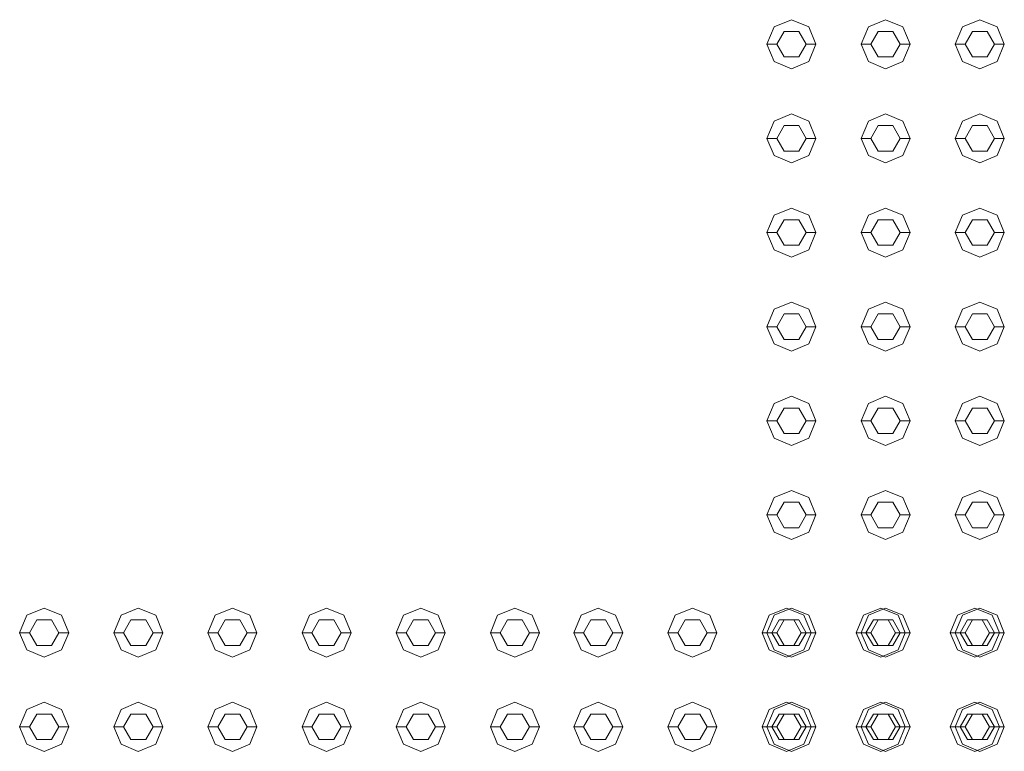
# Model space of a CAD drawing. Header units: millimetres. Extents: x 321 to 585, y -277 to 9.
# Tile 722 of 1056: x 356.769 to 357.773, y -35.694 to -34.948. Entities that reach past the tile are written whole.
import ezdxf

# ---------------------------------------------------------------- set-up
doc = ezdxf.new("R2010")
doc.units = ezdxf.units.MM
doc.header["$MEASUREMENT"] = 0
doc.layers.add('IFC-Elemento construtivo genérico-Contorno', color=253, linetype='Continuous', lineweight=5)

msp = doc.modelspace()

# ---------------------------------------------------------------- linework, layer by layer
at = {"layer": 'IFC-Elemento construtivo genérico-Contorno', "lineweight": 5}
for p, q in [((357.5385, -34.9555), (357.5561, -34.9482)), ((357.5561, -34.9482), (357.5738, -34.9555)), ((357.6345, -34.9555), (357.6521, -34.9482)), ((357.6521, -34.9482), (357.6698, -34.9555)), ((357.7305, -34.9555), (357.7481, -34.9482)), ((357.7481, -34.9482), (357.7658, -34.9555)), ((357.5311, -34.9732), (357.5385, -34.9555)), ((357.5738, -34.9555), (357.5811, -34.9732)), ((357.6271, -34.9732), (357.6345, -34.9555)), ((357.6698, -34.9555), (357.6771, -34.9732)), ((357.7231, -34.9732), (357.7305, -34.9555)), ((357.7658, -34.9555), (357.7731, -34.9732)), ((357.5411, -34.9732), (357.5486, -34.9602)), ((357.5486, -34.9602), (357.5636, -34.9602)), ((357.5636, -34.9602), (357.5711, -34.9732)), ((357.6371, -34.9732), (357.6446, -34.9602)), ((357.6446, -34.9602), (357.6596, -34.9602)), ((357.6596, -34.9602), (357.6671, -34.9732)), ((357.7331, -34.9732), (357.7406, -34.9602)), ((357.7406, -34.9602), (357.7556, -34.9602)), ((357.7556, -34.9602), (357.7631, -34.9732)), ((357.5311, -34.9732), (357.5411, -34.9732)), ((357.5311, -34.9732), (357.5385, -34.9908)), ((357.5411, -34.9732), (357.5486, -34.9862)), ((357.5636, -34.9862), (357.5711, -34.9732)), ((357.5711, -34.9732), (357.5811, -34.9732)), ((357.5738, -34.9908), (357.5811, -34.9732)), ((357.6271, -34.9732), (357.6371, -34.9732)), ((357.6271, -34.9732), (357.6345, -34.9908)), ((357.6371, -34.9732), (357.6446, -34.9862)), ((357.6596, -34.9862), (357.6671, -34.9732)), ((357.6671, -34.9732), (357.6771, -34.9732)), ((357.6698, -34.9908), (357.6771, -34.9732)), ((357.7231, -34.9732), (357.7331, -34.9732)), ((357.7231, -34.9732), (357.7305, -34.9908)), ((357.7331, -34.9732), (357.7406, -34.9862)), ((357.7556, -34.9862), (357.7631, -34.9732)), ((357.7631, -34.9732), (357.7731, -34.9732)), ((357.7658, -34.9908), (357.7731, -34.9732)), ((357.5486, -34.9862), (357.5636, -34.9862)), ((357.6446, -34.9862), (357.6596, -34.9862)), ((357.7406, -34.9862), (357.7556, -34.9862)), ((357.5385, -34.9908), (357.5561, -34.9982)), ((357.5561, -34.9982), (357.5738, -34.9908)), ((357.6345, -34.9908), (357.6521, -34.9982)), ((357.6521, -34.9982), (357.6698, -34.9908)), ((357.7305, -34.9908), (357.7481, -34.9982)), ((357.7481, -34.9982), (357.7658, -34.9908)), ((357.5385, -35.0515), (357.5561, -35.0442)), ((357.5561, -35.0442), (357.5738, -35.0515)), ((357.6345, -35.0515), (357.6521, -35.0442)), ((357.6521, -35.0442), (357.6698, -35.0515)), ((357.7305, -35.0515), (357.7481, -35.0442)), ((357.7481, -35.0442), (357.7658, -35.0515)), ((357.5311, -35.0692), (357.5385, -35.0515)), ((357.5411, -35.0692), (357.5486, -35.0562)), ((357.5486, -35.0562), (357.5636, -35.0562)), ((357.5636, -35.0562), (357.5711, -35.0692)), ((357.5738, -35.0515), (357.5811, -35.0692)), ((357.6271, -35.0692), (357.6345, -35.0515)), ((357.6371, -35.0692), (357.6446, -35.0562)), ((357.6446, -35.0562), (357.6596, -35.0562)), ((357.6596, -35.0562), (357.6671, -35.0692)), ((357.6698, -35.0515), (357.6771, -35.0692)), ((357.7231, -35.0692), (357.7305, -35.0515)), ((357.7331, -35.0692), (357.7406, -35.0562)), ((357.7406, -35.0562), (357.7556, -35.0562)), ((357.7556, -35.0562), (357.7631, -35.0692)), ((357.7658, -35.0515), (357.7731, -35.0692)), ((357.5311, -35.0692), (357.5411, -35.0692)), ((357.5311, -35.0692), (357.5385, -35.0868)), ((357.5411, -35.0692), (357.5486, -35.0822)), ((357.5636, -35.0822), (357.5711, -35.0692)), ((357.5711, -35.0692), (357.5811, -35.0692)), ((357.5738, -35.0868), (357.5811, -35.0692)), ((357.6271, -35.0692), (357.6371, -35.0692)), ((357.6271, -35.0692), (357.6345, -35.0868)), ((357.6371, -35.0692), (357.6446, -35.0822)), ((357.6596, -35.0822), (357.6671, -35.0692)), ((357.6671, -35.0692), (357.6771, -35.0692)), ((357.6698, -35.0868), (357.6771, -35.0692)), ((357.7231, -35.0692), (357.7331, -35.0692)), ((357.7231, -35.0692), (357.7305, -35.0868)), ((357.7331, -35.0692), (357.7406, -35.0822)), ((357.7556, -35.0822), (357.7631, -35.0692)), ((357.7631, -35.0692), (357.7731, -35.0692)), ((357.7658, -35.0868), (357.7731, -35.0692)), ((357.5385, -35.0868), (357.5561, -35.0942)), ((357.5486, -35.0822), (357.5636, -35.0822)), ((357.5561, -35.0942), (357.5738, -35.0868)), ((357.6345, -35.0868), (357.6521, -35.0942)), ((357.6446, -35.0822), (357.6596, -35.0822)), ((357.6521, -35.0942), (357.6698, -35.0868)), ((357.7305, -35.0868), (357.7481, -35.0942)), ((357.7406, -35.0822), (357.7556, -35.0822)), ((357.7481, -35.0942), (357.7658, -35.0868)), ((357.5311, -35.1652), (357.5385, -35.1475)), ((357.5385, -35.1475), (357.5561, -35.1402)), ((357.5561, -35.1402), (357.5738, -35.1475)), ((357.5738, -35.1475), (357.5811, -35.1652)), ((357.6271, -35.1652), (357.6345, -35.1475)), ((357.6345, -35.1475), (357.6521, -35.1402)), ((357.6521, -35.1402), (357.6698, -35.1475)), ((357.6698, -35.1475), (357.6771, -35.1652)), ((357.7231, -35.1652), (357.7305, -35.1475)), ((357.7305, -35.1475), (357.7481, -35.1402)), ((357.7481, -35.1402), (357.7658, -35.1475)), ((357.7658, -35.1475), (357.7731, -35.1652)), ((357.5411, -35.1652), (357.5486, -35.1522)), ((357.5486, -35.1522), (357.5636, -35.1522)), ((357.5636, -35.1522), (357.5711, -35.1652)), ((357.6371, -35.1652), (357.6446, -35.1522)), ((357.6446, -35.1522), (357.6596, -35.1522)), ((357.6596, -35.1522), (357.6671, -35.1652)), ((357.7331, -35.1652), (357.7406, -35.1522)), ((357.7406, -35.1522), (357.7556, -35.1522)), ((357.7556, -35.1522), (357.7631, -35.1652)), ((357.5311, -35.1652), (357.5411, -35.1652)), ((357.5311, -35.1652), (357.5385, -35.1828)), ((357.5411, -35.1652), (357.5486, -35.1782)), ((357.5636, -35.1782), (357.5711, -35.1652)), ((357.5711, -35.1652), (357.5811, -35.1652)), ((357.5738, -35.1828), (357.5811, -35.1652)), ((357.6271, -35.1652), (357.6371, -35.1652)), ((357.6271, -35.1652), (357.6345, -35.1828)), ((357.6371, -35.1652), (357.6446, -35.1782)), ((357.6596, -35.1782), (357.6671, -35.1652)), ((357.6671, -35.1652), (357.6771, -35.1652)), ((357.6698, -35.1828), (357.6771, -35.1652)), ((357.7231, -35.1652), (357.7331, -35.1652)), ((357.7231, -35.1652), (357.7305, -35.1828)), ((357.7331, -35.1652), (357.7406, -35.1782)), ((357.7556, -35.1782), (357.7631, -35.1652)), ((357.7631, -35.1652), (357.7731, -35.1652)), ((357.7658, -35.1828), (357.7731, -35.1652)), ((357.5486, -35.1782), (357.5636, -35.1782)), ((357.6446, -35.1782), (357.6596, -35.1782)), ((357.7406, -35.1782), (357.7556, -35.1782)), ((357.5385, -35.1828), (357.5561, -35.1902)), ((357.5561, -35.1902), (357.5738, -35.1828)), ((357.6345, -35.1828), (357.6521, -35.1902)), ((357.6521, -35.1902), (357.6698, -35.1828)), ((357.7305, -35.1828), (357.7481, -35.1902)), ((357.7481, -35.1902), (357.7658, -35.1828)), ((357.5385, -35.2435), (357.5561, -35.2362)), ((357.5561, -35.2362), (357.5738, -35.2435)), ((357.6345, -35.2435), (357.6521, -35.2362)), ((357.6521, -35.2362), (357.6698, -35.2435)), ((357.7305, -35.2435), (357.7481, -35.2362)), ((357.7481, -35.2362), (357.7658, -35.2435)), ((357.5311, -35.2612), (357.5385, -35.2435)), ((357.5411, -35.2612), (357.5486, -35.2482)), ((357.5486, -35.2482), (357.5636, -35.2482)), ((357.5636, -35.2482), (357.5711, -35.2612)), ((357.5738, -35.2435), (357.5811, -35.2612)), ((357.6271, -35.2612), (357.6345, -35.2435)), ((357.6371, -35.2612), (357.6446, -35.2482)), ((357.6446, -35.2482), (357.6596, -35.2482)), ((357.6596, -35.2482), (357.6671, -35.2612)), ((357.6698, -35.2435), (357.6771, -35.2612)), ((357.7231, -35.2612), (357.7305, -35.2435)), ((357.7331, -35.2612), (357.7406, -35.2482)), ((357.7406, -35.2482), (357.7556, -35.2482)), ((357.7556, -35.2482), (357.7631, -35.2612)), ((357.7658, -35.2435), (357.7731, -35.2612)), ((357.5311, -35.2612), (357.5411, -35.2612)), ((357.5311, -35.2612), (357.5385, -35.2788)), ((357.5411, -35.2612), (357.5486, -35.2742)), ((357.5636, -35.2742), (357.5711, -35.2612)), ((357.5711, -35.2612), (357.5811, -35.2612)), ((357.5738, -35.2788), (357.5811, -35.2612)), ((357.6271, -35.2612), (357.6371, -35.2612)), ((357.6271, -35.2612), (357.6345, -35.2788)), ((357.6371, -35.2612), (357.6446, -35.2742)), ((357.6596, -35.2742), (357.6671, -35.2612)), ((357.6671, -35.2612), (357.6771, -35.2612)), ((357.6698, -35.2788), (357.6771, -35.2612)), ((357.7231, -35.2612), (357.7331, -35.2612)), ((357.7231, -35.2612), (357.7305, -35.2788)), ((357.7331, -35.2612), (357.7406, -35.2742)), ((357.7556, -35.2742), (357.7631, -35.2612)), ((357.7631, -35.2612), (357.7731, -35.2612)), ((357.7658, -35.2788), (357.7731, -35.2612)), ((357.5385, -35.2788), (357.5561, -35.2862)), ((357.5486, -35.2742), (357.5636, -35.2742)), ((357.5561, -35.2862), (357.5738, -35.2788)), ((357.6345, -35.2788), (357.6521, -35.2862)), ((357.6446, -35.2742), (357.6596, -35.2742)), ((357.6521, -35.2862), (357.6698, -35.2788)), ((357.7305, -35.2788), (357.7481, -35.2862)), ((357.7406, -35.2742), (357.7556, -35.2742)), ((357.7481, -35.2862), (357.7658, -35.2788)), ((357.5311, -35.3572), (357.5385, -35.3395)), ((357.5385, -35.3395), (357.5561, -35.3322)), ((357.5561, -35.3322), (357.5738, -35.3395)), ((357.5738, -35.3395), (357.5811, -35.3572)), ((357.6271, -35.3572), (357.6345, -35.3395)), ((357.6345, -35.3395), (357.6521, -35.3322)), ((357.6521, -35.3322), (357.6698, -35.3395)), ((357.6698, -35.3395), (357.6771, -35.3572)), ((357.7231, -35.3572), (357.7305, -35.3395)), ((357.7305, -35.3395), (357.7481, -35.3322)), ((357.7481, -35.3322), (357.7658, -35.3395)), ((357.7658, -35.3395), (357.7731, -35.3572)), ((357.5411, -35.3572), (357.5486, -35.3442)), ((357.5486, -35.3442), (357.5636, -35.3442)), ((357.5636, -35.3442), (357.5711, -35.3572)), ((357.6371, -35.3572), (357.6446, -35.3442)), ((357.6446, -35.3442), (357.6596, -35.3442)), ((357.6596, -35.3442), (357.6671, -35.3572)), ((357.7331, -35.3572), (357.7406, -35.3442)), ((357.7406, -35.3442), (357.7556, -35.3442)), ((357.7556, -35.3442), (357.7631, -35.3572)), ((357.5311, -35.3572), (357.5411, -35.3572)), ((357.5311, -35.3572), (357.5385, -35.3748)), ((357.5411, -35.3572), (357.5486, -35.3702)), ((357.5636, -35.3702), (357.5711, -35.3572)), ((357.5711, -35.3572), (357.5811, -35.3572)), ((357.5738, -35.3748), (357.5811, -35.3572)), ((357.6271, -35.3572), (357.6371, -35.3572)), ((357.6271, -35.3572), (357.6345, -35.3748)), ((357.6371, -35.3572), (357.6446, -35.3702)), ((357.6596, -35.3702), (357.6671, -35.3572)), ((357.6671, -35.3572), (357.6771, -35.3572)), ((357.6698, -35.3748), (357.6771, -35.3572)), ((357.7231, -35.3572), (357.7331, -35.3572)), ((357.7231, -35.3572), (357.7305, -35.3748)), ((357.7331, -35.3572), (357.7406, -35.3702)), ((357.7556, -35.3702), (357.7631, -35.3572)), ((357.7631, -35.3572), (357.7731, -35.3572)), ((357.7658, -35.3748), (357.7731, -35.3572)), ((357.5486, -35.3702), (357.5636, -35.3702)), ((357.6446, -35.3702), (357.6596, -35.3702)), ((357.7406, -35.3702), (357.7556, -35.3702)), ((357.5385, -35.3748), (357.5561, -35.3822)), ((357.5561, -35.3822), (357.5738, -35.3748)), ((357.6345, -35.3748), (357.6521, -35.3822)), ((357.6521, -35.3822), (357.6698, -35.3748)), ((357.7305, -35.3748), (357.7481, -35.3822)), ((357.7481, -35.3822), (357.7658, -35.3748)), ((357.5385, -35.4355), (357.5561, -35.4282)), ((357.5561, -35.4282), (357.5738, -35.4355)), ((357.6345, -35.4355), (357.6521, -35.4282)), ((357.6521, -35.4282), (357.6698, -35.4355)), ((357.7305, -35.4355), (357.7481, -35.4282)), ((357.7481, -35.4282), (357.7658, -35.4355)), ((357.5311, -35.4532), (357.5385, -35.4355)), ((357.5411, -35.4532), (357.5486, -35.4402)), ((357.5486, -35.4402), (357.5636, -35.4402)), ((357.5636, -35.4402), (357.5711, -35.4532)), ((357.5738, -35.4355), (357.5811, -35.4532)), ((357.6271, -35.4532), (357.6345, -35.4355)), ((357.6371, -35.4532), (357.6446, -35.4402)), ((357.6446, -35.4402), (357.6596, -35.4402)), ((357.6596, -35.4402), (357.6671, -35.4532)), ((357.6698, -35.4355), (357.6771, -35.4532)), ((357.7231, -35.4532), (357.7305, -35.4355)), ((357.7331, -35.4532), (357.7406, -35.4402)), ((357.7406, -35.4402), (357.7556, -35.4402)), ((357.7556, -35.4402), (357.7631, -35.4532)), ((357.7658, -35.4355), (357.7731, -35.4532)), ((357.5311, -35.4532), (357.5411, -35.4532)), ((357.5311, -35.4532), (357.5385, -35.4708)), ((357.5411, -35.4532), (357.5486, -35.4662)), ((357.5636, -35.4662), (357.5711, -35.4532)), ((357.5711, -35.4532), (357.5811, -35.4532)), ((357.5738, -35.4708), (357.5811, -35.4532)), ((357.6271, -35.4532), (357.6371, -35.4532)), ((357.6271, -35.4532), (357.6345, -35.4708)), ((357.6371, -35.4532), (357.6446, -35.4662)), ((357.6596, -35.4662), (357.6671, -35.4532)), ((357.6671, -35.4532), (357.6771, -35.4532)), ((357.6698, -35.4708), (357.6771, -35.4532)), ((357.7231, -35.4532), (357.7331, -35.4532)), ((357.7231, -35.4532), (357.7305, -35.4708)), ((357.7331, -35.4532), (357.7406, -35.4662)), ((357.7556, -35.4662), (357.7631, -35.4532)), ((357.7631, -35.4532), (357.7731, -35.4532)), ((357.7658, -35.4708), (357.7731, -35.4532)), ((357.5385, -35.4708), (357.5561, -35.4782)), ((357.5486, -35.4662), (357.5636, -35.4662)), ((357.5561, -35.4782), (357.5738, -35.4708)), ((357.6345, -35.4708), (357.6521, -35.4782)), ((357.6446, -35.4662), (357.6596, -35.4662)), ((357.6521, -35.4782), (357.6698, -35.4708)), ((357.7305, -35.4708), (357.7481, -35.4782)), ((357.7406, -35.4662), (357.7556, -35.4662)), ((357.7481, -35.4782), (357.7658, -35.4708)), ((356.7765, -35.5555), (356.7941, -35.5482)), ((356.7941, -35.5482), (356.8118, -35.5555)), ((356.8725, -35.5555), (356.8901, -35.5482)), ((356.8901, -35.5482), (356.9078, -35.5555)), ((356.9685, -35.5555), (356.9861, -35.5482)), ((356.9861, -35.5482), (357.0038, -35.5555)), ((357.0645, -35.5555), (357.0821, -35.5482)), ((357.0821, -35.5482), (357.0998, -35.5555)), ((357.1605, -35.5555), (357.1781, -35.5482)), ((357.1781, -35.5482), (357.1958, -35.5555)), ((357.2565, -35.5555), (357.2741, -35.5482)), ((357.2741, -35.5482), (357.2918, -35.5555)), ((357.3415, -35.5555), (357.3591, -35.5482)), ((357.3591, -35.5482), (357.3768, -35.5555)), ((357.4375, -35.5555), (357.4551, -35.5482)), ((357.4551, -35.5482), (357.4728, -35.5555)), ((357.5335, -35.5555), (357.5511, -35.5482)), ((357.5385, -35.5555), (357.5561, -35.5482)), ((357.5511, -35.5482), (357.5688, -35.5555)), ((357.5561, -35.5482), (357.5738, -35.5555)), ((357.6295, -35.5555), (357.6471, -35.5482)), ((357.6345, -35.5555), (357.6521, -35.5482)), ((357.6471, -35.5482), (357.6648, -35.5555)), ((357.6521, -35.5482), (357.6698, -35.5555)), ((357.7255, -35.5555), (357.7431, -35.5482)), ((357.7305, -35.5555), (357.7481, -35.5482)), ((357.7431, -35.5482), (357.7608, -35.5555)), ((357.7481, -35.5482), (357.7658, -35.5555)), ((356.7691, -35.5732), (356.7765, -35.5555)), ((356.7791, -35.5732), (356.7866, -35.5602)), ((356.7866, -35.5602), (356.8016, -35.5602)), ((356.8016, -35.5602), (356.8091, -35.5732)), ((356.8118, -35.5555), (356.8191, -35.5732)), ((356.8651, -35.5732), (356.8725, -35.5555)), ((356.8751, -35.5732), (356.8826, -35.5602)), ((356.8826, -35.5602), (356.8976, -35.5602)), ((356.8976, -35.5602), (356.9051, -35.5732)), ((356.9078, -35.5555), (356.9151, -35.5732)), ((356.9611, -35.5732), (356.9685, -35.5555)), ((356.9711, -35.5732), (356.9786, -35.5602)), ((356.9786, -35.5602), (356.9936, -35.5602)), ((356.9936, -35.5602), (357.0011, -35.5732)), ((357.0038, -35.5555), (357.0111, -35.5732)), ((357.0571, -35.5732), (357.0645, -35.5555)), ((357.0671, -35.5732), (357.0746, -35.5602)), ((357.0746, -35.5602), (357.0896, -35.5602)), ((357.0896, -35.5602), (357.0971, -35.5732)), ((357.0998, -35.5555), (357.1071, -35.5732)), ((357.1531, -35.5732), (357.1605, -35.5555)), ((357.1631, -35.5732), (357.1706, -35.5602)), ((357.1706, -35.5602), (357.1856, -35.5602)), ((357.1856, -35.5602), (357.1931, -35.5732)), ((357.1958, -35.5555), (357.2031, -35.5732)), ((357.2491, -35.5732), (357.2565, -35.5555)), ((357.2591, -35.5732), (357.2666, -35.5602)), ((357.2666, -35.5602), (357.2816, -35.5602)), ((357.2816, -35.5602), (357.2891, -35.5732)), ((357.2918, -35.5555), (357.2991, -35.5732)), ((357.3341, -35.5732), (357.3415, -35.5555)), ((357.3441, -35.5732), (357.3516, -35.5602)), ((357.3516, -35.5602), (357.3666, -35.5602)), ((357.3666, -35.5602), (357.3741, -35.5732)), ((357.3768, -35.5555), (357.3841, -35.5732)), ((357.4301, -35.5732), (357.4375, -35.5555)), ((357.4401, -35.5732), (357.4476, -35.5602)), ((357.4476, -35.5602), (357.4626, -35.5602)), ((357.4626, -35.5602), (357.4701, -35.5732)), ((357.4728, -35.5555), (357.4801, -35.5732)), ((357.5261, -35.5732), (357.5335, -35.5555)), ((357.5311, -35.5732), (357.5385, -35.5555)), ((357.5361, -35.5732), (357.5436, -35.5602)), ((357.5411, -35.5732), (357.5486, -35.5602)), ((357.5436, -35.5602), (357.5586, -35.5602)), ((357.5486, -35.5602), (357.5636, -35.5602)), ((357.5586, -35.5602), (357.5661, -35.5732)), ((357.5636, -35.5602), (357.5711, -35.5732)), ((357.5688, -35.5555), (357.5761, -35.5732)), ((357.5738, -35.5555), (357.5811, -35.5732)), ((357.6221, -35.5732), (357.6295, -35.5555)), ((357.6271, -35.5732), (357.6345, -35.5555)), ((357.6321, -35.5732), (357.6396, -35.5602)), ((357.6371, -35.5732), (357.6446, -35.5602)), ((357.6396, -35.5602), (357.6546, -35.5602)), ((357.6446, -35.5602), (357.6596, -35.5602)), ((357.6546, -35.5602), (357.6621, -35.5732)), ((357.6596, -35.5602), (357.6671, -35.5732)), ((357.6648, -35.5555), (357.6721, -35.5732)), ((357.6698, -35.5555), (357.6771, -35.5732)), ((357.7181, -35.5732), (357.7255, -35.5555)), ((357.7231, -35.5732), (357.7305, -35.5555)), ((357.7281, -35.5732), (357.7356, -35.5602)), ((357.7331, -35.5732), (357.7406, -35.5602)), ((357.7356, -35.5602), (357.7506, -35.5602)), ((357.7406, -35.5602), (357.7556, -35.5602)), ((357.7506, -35.5602), (357.7581, -35.5732)), ((357.7556, -35.5602), (357.7631, -35.5732)), ((357.7608, -35.5555), (357.7681, -35.5732)), ((357.7658, -35.5555), (357.7731, -35.5732)), ((356.7691, -35.5732), (356.7791, -35.5732)), ((356.7691, -35.5732), (356.7765, -35.5908)), ((356.7791, -35.5732), (356.7866, -35.5862)), ((356.8016, -35.5862), (356.8091, -35.5732)), ((356.8091, -35.5732), (356.8191, -35.5732)), ((356.8118, -35.5908), (356.8191, -35.5732)), ((356.8651, -35.5732), (356.8751, -35.5732)), ((356.8651, -35.5732), (356.8725, -35.5908)), ((356.8751, -35.5732), (356.8826, -35.5862)), ((356.8976, -35.5862), (356.9051, -35.5732)), ((356.9051, -35.5732), (356.9151, -35.5732)), ((356.9078, -35.5908), (356.9151, -35.5732)), ((356.9611, -35.5732), (356.9711, -35.5732)), ((356.9611, -35.5732), (356.9685, -35.5908)), ((356.9711, -35.5732), (356.9786, -35.5862)), ((356.9936, -35.5862), (357.0011, -35.5732)), ((357.0011, -35.5732), (357.0111, -35.5732)), ((357.0038, -35.5908), (357.0111, -35.5732)), ((357.0571, -35.5732), (357.0671, -35.5732)), ((357.0571, -35.5732), (357.0645, -35.5908)), ((357.0671, -35.5732), (357.0746, -35.5862)), ((357.0896, -35.5862), (357.0971, -35.5732)), ((357.0971, -35.5732), (357.1071, -35.5732)), ((357.0998, -35.5908), (357.1071, -35.5732)), ((357.1531, -35.5732), (357.1631, -35.5732)), ((357.1531, -35.5732), (357.1605, -35.5908)), ((357.1631, -35.5732), (357.1706, -35.5862)), ((357.1856, -35.5862), (357.1931, -35.5732)), ((357.1931, -35.5732), (357.2031, -35.5732)), ((357.1958, -35.5908), (357.2031, -35.5732)), ((357.2491, -35.5732), (357.2591, -35.5732)), ((357.2491, -35.5732), (357.2565, -35.5908)), ((357.2591, -35.5732), (357.2666, -35.5862)), ((357.2816, -35.5862), (357.2891, -35.5732)), ((357.2891, -35.5732), (357.2991, -35.5732)), ((357.2918, -35.5908), (357.2991, -35.5732)), ((357.3341, -35.5732), (357.3441, -35.5732)), ((357.3341, -35.5732), (357.3415, -35.5908)), ((357.3441, -35.5732), (357.3516, -35.5862)), ((357.3666, -35.5862), (357.3741, -35.5732)), ((357.3741, -35.5732), (357.3841, -35.5732)), ((357.3768, -35.5908), (357.3841, -35.5732)), ((357.4301, -35.5732), (357.4401, -35.5732)), ((357.4301, -35.5732), (357.4375, -35.5908)), ((357.4401, -35.5732), (357.4476, -35.5862)), ((357.4626, -35.5862), (357.4701, -35.5732)), ((357.4701, -35.5732), (357.4801, -35.5732)), ((357.4728, -35.5908), (357.4801, -35.5732)), ((357.5261, -35.5732), (357.5361, -35.5732)), ((357.5261, -35.5732), (357.5335, -35.5908)), ((357.5311, -35.5732), (357.5411, -35.5732)), ((357.5311, -35.5732), (357.5385, -35.5908)), ((357.5361, -35.5732), (357.5436, -35.5862)), ((357.5411, -35.5732), (357.5486, -35.5862)), ((357.5586, -35.5862), (357.5661, -35.5732)), ((357.5636, -35.5862), (357.5711, -35.5732)), ((357.5661, -35.5732), (357.5761, -35.5732)), ((357.5688, -35.5908), (357.5761, -35.5732)), ((357.5711, -35.5732), (357.5811, -35.5732)), ((357.5738, -35.5908), (357.5811, -35.5732)), ((357.6221, -35.5732), (357.6321, -35.5732)), ((357.6221, -35.5732), (357.6295, -35.5908)), ((357.6271, -35.5732), (357.6371, -35.5732)), ((357.6271, -35.5732), (357.6345, -35.5908)), ((357.6321, -35.5732), (357.6396, -35.5862)), ((357.6371, -35.5732), (357.6446, -35.5862)), ((357.6546, -35.5862), (357.6621, -35.5732)), ((357.6596, -35.5862), (357.6671, -35.5732)), ((357.6621, -35.5732), (357.6721, -35.5732)), ((357.6648, -35.5908), (357.6721, -35.5732)), ((357.6671, -35.5732), (357.6771, -35.5732)), ((357.6698, -35.5908), (357.6771, -35.5732)), ((357.7181, -35.5732), (357.7281, -35.5732)), ((357.7181, -35.5732), (357.7255, -35.5908)), ((357.7231, -35.5732), (357.7331, -35.5732)), ((357.7231, -35.5732), (357.7305, -35.5908)), ((357.7281, -35.5732), (357.7356, -35.5862)), ((357.7331, -35.5732), (357.7406, -35.5862)), ((357.7506, -35.5862), (357.7581, -35.5732)), ((357.7556, -35.5862), (357.7631, -35.5732)), ((357.7581, -35.5732), (357.7681, -35.5732)), ((357.7608, -35.5908), (357.7681, -35.5732)), ((357.7631, -35.5732), (357.7731, -35.5732)), ((357.7658, -35.5908), (357.7731, -35.5732)), ((356.7765, -35.5908), (356.7941, -35.5982)), ((356.7866, -35.5862), (356.8016, -35.5862)), ((356.7941, -35.5982), (356.8118, -35.5908)), ((356.8725, -35.5908), (356.8901, -35.5982)), ((356.8826, -35.5862), (356.8976, -35.5862)), ((356.8901, -35.5982), (356.9078, -35.5908)), ((356.9685, -35.5908), (356.9861, -35.5982)), ((356.9786, -35.5862), (356.9936, -35.5862)), ((356.9861, -35.5982), (357.0038, -35.5908)), ((357.0645, -35.5908), (357.0821, -35.5982)), ((357.0746, -35.5862), (357.0896, -35.5862)), ((357.0821, -35.5982), (357.0998, -35.5908)), ((357.1605, -35.5908), (357.1781, -35.5982)), ((357.1706, -35.5862), (357.1856, -35.5862)), ((357.1781, -35.5982), (357.1958, -35.5908)), ((357.2565, -35.5908), (357.2741, -35.5982)), ((357.2666, -35.5862), (357.2816, -35.5862)), ((357.2741, -35.5982), (357.2918, -35.5908)), ((357.3415, -35.5908), (357.3591, -35.5982)), ((357.3516, -35.5862), (357.3666, -35.5862)), ((357.3591, -35.5982), (357.3768, -35.5908)), ((357.4375, -35.5908), (357.4551, -35.5982)), ((357.4476, -35.5862), (357.4626, -35.5862)), ((357.4551, -35.5982), (357.4728, -35.5908)), ((357.5335, -35.5908), (357.5511, -35.5982)), ((357.5385, -35.5908), (357.5561, -35.5982)), ((357.5436, -35.5862), (357.5586, -35.5862)), ((357.5486, -35.5862), (357.5636, -35.5862)), ((357.5511, -35.5982), (357.5688, -35.5908)), ((357.5561, -35.5982), (357.5738, -35.5908)), ((357.6295, -35.5908), (357.6471, -35.5982)), ((357.6345, -35.5908), (357.6521, -35.5982)), ((357.6396, -35.5862), (357.6546, -35.5862)), ((357.6446, -35.5862), (357.6596, -35.5862)), ((357.6471, -35.5982), (357.6648, -35.5908)), ((357.6521, -35.5982), (357.6698, -35.5908)), ((357.7255, -35.5908), (357.7431, -35.5982)), ((357.7305, -35.5908), (357.7481, -35.5982)), ((357.7356, -35.5862), (357.7506, -35.5862)), ((357.7406, -35.5862), (357.7556, -35.5862)), ((357.7431, -35.5982), (357.7608, -35.5908)), ((357.7481, -35.5982), (357.7658, -35.5908)), ((356.7691, -35.6692), (356.7765, -35.6515)), ((356.7765, -35.6515), (356.7941, -35.6442)), ((356.7941, -35.6442), (356.8118, -35.6515)), ((356.8118, -35.6515), (356.8191, -35.6692)), ((356.8651, -35.6692), (356.8725, -35.6515)), ((356.8725, -35.6515), (356.8901, -35.6442)), ((356.8901, -35.6442), (356.9078, -35.6515)), ((356.9078, -35.6515), (356.9151, -35.6692)), ((356.9611, -35.6692), (356.9685, -35.6515)), ((356.9685, -35.6515), (356.9861, -35.6442)), ((356.9861, -35.6442), (357.0038, -35.6515)), ((357.0038, -35.6515), (357.0111, -35.6692)), ((357.0571, -35.6692), (357.0645, -35.6515)), ((357.0645, -35.6515), (357.0821, -35.6442)), ((357.0821, -35.6442), (357.0998, -35.6515)), ((357.0998, -35.6515), (357.1071, -35.6692)), ((357.1531, -35.6692), (357.1605, -35.6515)), ((357.1605, -35.6515), (357.1781, -35.6442)), ((357.1781, -35.6442), (357.1958, -35.6515)), ((357.1958, -35.6515), (357.2031, -35.6692)), ((357.2491, -35.6692), (357.2565, -35.6515)), ((357.2565, -35.6515), (357.2741, -35.6442)), ((357.2741, -35.6442), (357.2918, -35.6515)), ((357.2918, -35.6515), (357.2991, -35.6692)), ((357.3341, -35.6692), (357.3415, -35.6515)), ((357.3415, -35.6515), (357.3591, -35.6442)), ((357.3591, -35.6442), (357.3768, -35.6515)), ((357.3768, -35.6515), (357.3841, -35.6692)), ((357.4301, -35.6692), (357.4375, -35.6515)), ((357.4375, -35.6515), (357.4551, -35.6442)), ((357.4551, -35.6442), (357.4728, -35.6515)), ((357.4728, -35.6515), (357.4801, -35.6692)), ((357.5261, -35.6692), (357.5335, -35.6515)), ((357.5311, -35.6692), (357.5385, -35.6515)), ((357.5335, -35.6515), (357.5511, -35.6442)), ((357.5385, -35.6515), (357.5561, -35.6442)), ((357.5511, -35.6442), (357.5688, -35.6515)), ((357.5561, -35.6442), (357.5738, -35.6515)), ((357.5688, -35.6515), (357.5761, -35.6692)), ((357.5738, -35.6515), (357.5811, -35.6692)), ((357.6221, -35.6692), (357.6295, -35.6515)), ((357.6271, -35.6692), (357.6345, -35.6515)), ((357.6295, -35.6515), (357.6471, -35.6442)), ((357.6345, -35.6515), (357.6521, -35.6442)), ((357.6471, -35.6442), (357.6648, -35.6515)), ((357.6521, -35.6442), (357.6698, -35.6515)), ((357.6648, -35.6515), (357.6721, -35.6692)), ((357.6698, -35.6515), (357.6771, -35.6692)), ((357.7181, -35.6692), (357.7255, -35.6515)), ((357.7231, -35.6692), (357.7305, -35.6515)), ((357.7255, -35.6515), (357.7431, -35.6442)), ((357.7305, -35.6515), (357.7481, -35.6442)), ((357.7431, -35.6442), (357.7608, -35.6515)), ((357.7481, -35.6442), (357.7658, -35.6515)), ((357.7608, -35.6515), (357.7681, -35.6692)), ((357.7658, -35.6515), (357.7731, -35.6692)), ((356.7791, -35.6692), (356.7866, -35.6562)), ((356.7866, -35.6562), (356.8016, -35.6562)), ((356.8016, -35.6562), (356.8091, -35.6692)), ((356.8751, -35.6692), (356.8826, -35.6562)), ((356.8826, -35.6562), (356.8976, -35.6562)), ((356.8976, -35.6562), (356.9051, -35.6692)), ((356.9711, -35.6692), (356.9786, -35.6562)), ((356.9786, -35.6562), (356.9936, -35.6562)), ((356.9936, -35.6562), (357.0011, -35.6692)), ((357.0671, -35.6692), (357.0746, -35.6562)), ((357.0746, -35.6562), (357.0896, -35.6562)), ((357.0896, -35.6562), (357.0971, -35.6692)), ((357.1631, -35.6692), (357.1706, -35.6562)), ((357.1706, -35.6562), (357.1856, -35.6562)), ((357.1856, -35.6562), (357.1931, -35.6692)), ((357.2591, -35.6692), (357.2666, -35.6562)), ((357.2666, -35.6562), (357.2816, -35.6562)), ((357.2816, -35.6562), (357.2891, -35.6692)), ((357.3441, -35.6692), (357.3516, -35.6562)), ((357.3516, -35.6562), (357.3666, -35.6562)), ((357.3666, -35.6562), (357.3741, -35.6692)), ((357.4401, -35.6692), (357.4476, -35.6562)), ((357.4476, -35.6562), (357.4626, -35.6562)), ((357.4626, -35.6562), (357.4701, -35.6692)), ((357.5361, -35.6692), (357.5436, -35.6562)), ((357.5411, -35.6692), (357.5486, -35.6562)), ((357.5436, -35.6562), (357.5586, -35.6562)), ((357.5486, -35.6562), (357.5636, -35.6562)), ((357.5586, -35.6562), (357.5661, -35.6692)), ((357.5636, -35.6562), (357.5711, -35.6692)), ((357.6321, -35.6692), (357.6396, -35.6562)), ((357.6371, -35.6692), (357.6446, -35.6562)), ((357.6396, -35.6562), (357.6546, -35.6562)), ((357.6446, -35.6562), (357.6596, -35.6562)), ((357.6546, -35.6562), (357.6621, -35.6692)), ((357.6596, -35.6562), (357.6671, -35.6692)), ((357.7281, -35.6692), (357.7356, -35.6562)), ((357.7331, -35.6692), (357.7406, -35.6562)), ((357.7356, -35.6562), (357.7506, -35.6562)), ((357.7406, -35.6562), (357.7556, -35.6562)), ((357.7506, -35.6562), (357.7581, -35.6692)), ((357.7556, -35.6562), (357.7631, -35.6692)), ((356.7691, -35.6692), (356.7791, -35.6692)), ((356.7691, -35.6692), (356.7765, -35.6868)), ((356.7791, -35.6692), (356.7866, -35.6822)), ((356.8016, -35.6822), (356.8091, -35.6692)), ((356.8091, -35.6692), (356.8191, -35.6692)), ((356.8118, -35.6868), (356.8191, -35.6692)), ((356.8651, -35.6692), (356.8751, -35.6692)), ((356.8651, -35.6692), (356.8725, -35.6868)), ((356.8751, -35.6692), (356.8826, -35.6822)), ((356.8976, -35.6822), (356.9051, -35.6692)), ((356.9051, -35.6692), (356.9151, -35.6692)), ((356.9078, -35.6868), (356.9151, -35.6692)), ((356.9611, -35.6692), (356.9711, -35.6692)), ((356.9611, -35.6692), (356.9685, -35.6868)), ((356.9711, -35.6692), (356.9786, -35.6822)), ((356.9936, -35.6822), (357.0011, -35.6692)), ((357.0011, -35.6692), (357.0111, -35.6692)), ((357.0038, -35.6868), (357.0111, -35.6692)), ((357.0571, -35.6692), (357.0671, -35.6692)), ((357.0571, -35.6692), (357.0645, -35.6868)), ((357.0671, -35.6692), (357.0746, -35.6822)), ((357.0896, -35.6822), (357.0971, -35.6692)), ((357.0971, -35.6692), (357.1071, -35.6692)), ((357.0998, -35.6868), (357.1071, -35.6692)), ((357.1531, -35.6692), (357.1631, -35.6692)), ((357.1531, -35.6692), (357.1605, -35.6868)), ((357.1631, -35.6692), (357.1706, -35.6822)), ((357.1856, -35.6822), (357.1931, -35.6692)), ((357.1931, -35.6692), (357.2031, -35.6692)), ((357.1958, -35.6868), (357.2031, -35.6692)), ((357.2491, -35.6692), (357.2591, -35.6692)), ((357.2491, -35.6692), (357.2565, -35.6868)), ((357.2591, -35.6692), (357.2666, -35.6822)), ((357.2816, -35.6822), (357.2891, -35.6692)), ((357.2891, -35.6692), (357.2991, -35.6692)), ((357.2918, -35.6868), (357.2991, -35.6692)), ((357.3341, -35.6692), (357.3441, -35.6692)), ((357.3341, -35.6692), (357.3415, -35.6868)), ((357.3441, -35.6692), (357.3516, -35.6822)), ((357.3666, -35.6822), (357.3741, -35.6692)), ((357.3741, -35.6692), (357.3841, -35.6692)), ((357.3768, -35.6868), (357.3841, -35.6692)), ((357.4301, -35.6692), (357.4401, -35.6692)), ((357.4301, -35.6692), (357.4375, -35.6868)), ((357.4401, -35.6692), (357.4476, -35.6822)), ((357.4626, -35.6822), (357.4701, -35.6692)), ((357.4701, -35.6692), (357.4801, -35.6692)), ((357.4728, -35.6868), (357.4801, -35.6692)), ((357.5261, -35.6692), (357.5361, -35.6692)), ((357.5261, -35.6692), (357.5335, -35.6868)), ((357.5311, -35.6692), (357.5411, -35.6692)), ((357.5311, -35.6692), (357.5385, -35.6868)), ((357.5361, -35.6692), (357.5436, -35.6822)), ((357.5411, -35.6692), (357.5486, -35.6822)), ((357.5586, -35.6822), (357.5661, -35.6692)), ((357.5636, -35.6822), (357.5711, -35.6692)), ((357.5661, -35.6692), (357.5761, -35.6692)), ((357.5688, -35.6868), (357.5761, -35.6692)), ((357.5711, -35.6692), (357.5811, -35.6692)), ((357.5738, -35.6868), (357.5811, -35.6692)), ((357.6221, -35.6692), (357.6321, -35.6692)), ((357.6221, -35.6692), (357.6295, -35.6868)), ((357.6271, -35.6692), (357.6371, -35.6692)), ((357.6271, -35.6692), (357.6345, -35.6868)), ((357.6321, -35.6692), (357.6396, -35.6822)), ((357.6371, -35.6692), (357.6446, -35.6822)), ((357.6546, -35.6822), (357.6621, -35.6692)), ((357.6596, -35.6822), (357.6671, -35.6692)), ((357.6621, -35.6692), (357.6721, -35.6692)), ((357.6648, -35.6868), (357.6721, -35.6692)), ((357.6671, -35.6692), (357.6771, -35.6692)), ((357.6698, -35.6868), (357.6771, -35.6692)), ((357.7181, -35.6692), (357.7281, -35.6692)), ((357.7181, -35.6692), (357.7255, -35.6868)), ((357.7231, -35.6692), (357.7331, -35.6692)), ((357.7231, -35.6692), (357.7305, -35.6868)), ((357.7281, -35.6692), (357.7356, -35.6822)), ((357.7331, -35.6692), (357.7406, -35.6822)), ((357.7506, -35.6822), (357.7581, -35.6692)), ((357.7556, -35.6822), (357.7631, -35.6692)), ((357.7581, -35.6692), (357.7681, -35.6692)), ((357.7608, -35.6868), (357.7681, -35.6692)), ((357.7631, -35.6692), (357.7731, -35.6692)), ((357.7658, -35.6868), (357.7731, -35.6692)), ((356.7765, -35.6868), (356.7941, -35.6942)), ((356.7866, -35.6822), (356.8016, -35.6822)), ((356.7941, -35.6942), (356.8118, -35.6868)), ((356.8725, -35.6868), (356.8901, -35.6942)), ((356.8826, -35.6822), (356.8976, -35.6822)), ((356.8901, -35.6942), (356.9078, -35.6868)), ((356.9685, -35.6868), (356.9861, -35.6942)), ((356.9786, -35.6822), (356.9936, -35.6822)), ((356.9861, -35.6942), (357.0038, -35.6868)), ((357.0645, -35.6868), (357.0821, -35.6942)), ((357.0746, -35.6822), (357.0896, -35.6822)), ((357.0821, -35.6942), (357.0998, -35.6868)), ((357.1605, -35.6868), (357.1781, -35.6942)), ((357.1706, -35.6822), (357.1856, -35.6822)), ((357.1781, -35.6942), (357.1958, -35.6868)), ((357.2565, -35.6868), (357.2741, -35.6942)), ((357.2666, -35.6822), (357.2816, -35.6822)), ((357.2741, -35.6942), (357.2918, -35.6868)), ((357.3415, -35.6868), (357.3591, -35.6942)), ((357.3516, -35.6822), (357.3666, -35.6822)), ((357.3591, -35.6942), (357.3768, -35.6868)), ((357.4375, -35.6868), (357.4551, -35.6942)), ((357.4476, -35.6822), (357.4626, -35.6822)), ((357.4551, -35.6942), (357.4728, -35.6868)), ((357.5335, -35.6868), (357.5511, -35.6942)), ((357.5385, -35.6868), (357.5561, -35.6942)), ((357.5436, -35.6822), (357.5586, -35.6822)), ((357.5486, -35.6822), (357.5636, -35.6822)), ((357.5511, -35.6942), (357.5688, -35.6868)), ((357.5561, -35.6942), (357.5738, -35.6868)), ((357.6295, -35.6868), (357.6471, -35.6942)), ((357.6345, -35.6868), (357.6521, -35.6942)), ((357.6396, -35.6822), (357.6546, -35.6822)), ((357.6446, -35.6822), (357.6596, -35.6822)), ((357.6471, -35.6942), (357.6648, -35.6868)), ((357.6521, -35.6942), (357.6698, -35.6868)), ((357.7255, -35.6868), (357.7431, -35.6942)), ((357.7305, -35.6868), (357.7481, -35.6942)), ((357.7356, -35.6822), (357.7506, -35.6822)), ((357.7406, -35.6822), (357.7556, -35.6822)), ((357.7431, -35.6942), (357.7608, -35.6868)), ((357.7481, -35.6942), (357.7658, -35.6868))]:
    msp.add_line(p, q, dxfattribs=at)

doc.saveas('drawing.dxf')
